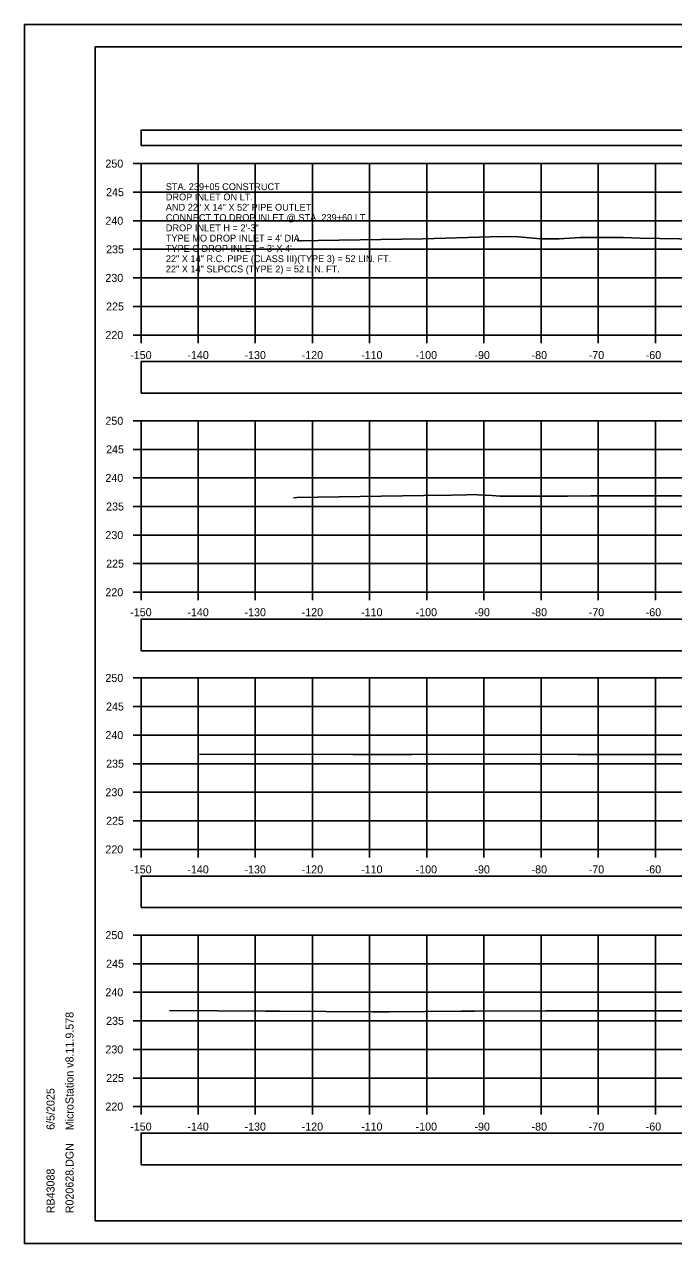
# Model space of a CAD drawing. Extents: x 1369627 to 1374022, y 380035 to 398173.
# Drawn here: x 1371928.1 to 1372041.7, y 388999 to 389212.3 of the extents above; entities that cross this region are included whole.
import ezdxf

# ---------------------------------------------------------------- set-up
doc = ezdxf.new("R2010")
doc.units = 0
for name, color, linetype in [('Default', 7, 'Continuous'), ('R_Axis', 7, 'Continuous'), ('R_Axis Annot', 7, 'Continuous'), ('R_Border', 7, 'Continuous'), ('R_Exist Surface', 7, 'Continuous'), ('R_Grid', 7, 'Continuous'), ('R_No Plot', 7, 'Continuous'), ('R_Water Annot', 7, 'Continuous')]:
    doc.layers.add(name, color=color, linetype=linetype)

msp = doc.modelspace()

# ---------------------------------------------------------------- linework, layer by layer
at = {"layer": 'Default'}
for points in [[(1371948.53, 389191.11), (1372248.53, 389191.11), (1372248.53, 389193.82), (1371948.53, 389193.82)], [(1371948.53, 389147.78), (1372248.53, 389147.78), (1372248.53, 389153.31), (1371948.53, 389153.31)], [(1371948.53, 389102.7), (1372248.53, 389102.7), (1372248.53, 389108.22), (1371948.53, 389108.22)], [(1371948.53, 389057.76), (1372248.53, 389057.76), (1372248.53, 389063.28), (1371948.53, 389063.28)], [(1371948.53, 389012.78), (1372248.53, 389012.78), (1372248.53, 389018.3), (1371948.53, 389018.3)]]:
    msp.add_lwpolyline(points, close=True, dxfattribs=at)
at = {"layer": 'R_Axis'}
for p, q in [((1371947.13, 389187.95), (1371948.53, 389187.95)), ((1371948.53, 389157.95), (1371948.53, 389187.95)), ((1371947.13, 389182.95), (1371948.53, 389182.95)), ((1371947.13, 389177.95), (1371948.53, 389177.95)), ((1371947.13, 389172.95), (1371948.53, 389172.95)), ((1371947.13, 389167.95), (1371948.53, 389167.95)), ((1371947.13, 389162.95), (1371948.53, 389162.95)), ((1371947.13, 389157.95), (1371948.53, 389157.95)), ((1371948.53, 389157.95), (1372248.53, 389157.95)), ((1371948.53, 389156.55), (1371948.53, 389157.95)), ((1371958.53, 389156.55), (1371958.53, 389157.95)), ((1371968.53, 389156.55), (1371968.53, 389157.95)), ((1371978.53, 389156.55), (1371978.53, 389157.95)), ((1371988.53, 389156.55), (1371988.53, 389157.95)), ((1371998.53, 389156.55), (1371998.53, 389157.95)), ((1372008.53, 389156.55), (1372008.53, 389157.95)), ((1372018.53, 389156.55), (1372018.53, 389157.95)), ((1372028.53, 389156.55), (1372028.53, 389157.95)), ((1372038.53, 389156.55), (1372038.53, 389157.95)), ((1371947.13, 389142.95), (1371948.53, 389142.95)), ((1371948.53, 389112.95), (1371948.53, 389142.95)), ((1371947.13, 389137.95), (1371948.53, 389137.95)), ((1371947.13, 389132.95), (1371948.53, 389132.95)), ((1371947.13, 389127.95), (1371948.53, 389127.95)), ((1371947.13, 389122.95), (1371948.53, 389122.95)), ((1371947.13, 389117.95), (1371948.53, 389117.95)), ((1371947.13, 389112.95), (1371948.53, 389112.95)), ((1371948.53, 389112.95), (1372248.53, 389112.95)), ((1371948.53, 389111.55), (1371948.53, 389112.95)), ((1371958.53, 389111.55), (1371958.53, 389112.95)), ((1371968.53, 389111.55), (1371968.53, 389112.95)), ((1371978.53, 389111.55), (1371978.53, 389112.95)), ((1371988.53, 389111.55), (1371988.53, 389112.95)), ((1371998.53, 389111.55), (1371998.53, 389112.95)), ((1372008.53, 389111.55), (1372008.53, 389112.95)), ((1372018.53, 389111.55), (1372018.53, 389112.95)), ((1372028.53, 389111.55), (1372028.53, 389112.95)), ((1372038.53, 389111.55), (1372038.53, 389112.95)), ((1371947.13, 389097.95), (1371948.53, 389097.95)), ((1371948.53, 389067.95), (1371948.53, 389097.95)), ((1371947.13, 389092.95), (1371948.53, 389092.95)), ((1371947.13, 389087.95), (1371948.53, 389087.95)), ((1371947.13, 389082.95), (1371948.53, 389082.95)), ((1371947.13, 389077.95), (1371948.53, 389077.95)), ((1371947.13, 389072.95), (1371948.53, 389072.95)), ((1371947.13, 389067.95), (1371948.53, 389067.95)), ((1371948.53, 389067.95), (1372248.53, 389067.95)), ((1371948.53, 389066.55), (1371948.53, 389067.95)), ((1371958.53, 389066.55), (1371958.53, 389067.95)), ((1371968.53, 389066.55), (1371968.53, 389067.95)), ((1371978.53, 389066.55), (1371978.53, 389067.95)), ((1371988.53, 389066.55), (1371988.53, 389067.95)), ((1371998.53, 389066.55), (1371998.53, 389067.95)), ((1372008.53, 389066.55), (1372008.53, 389067.95)), ((1372018.53, 389066.55), (1372018.53, 389067.95)), ((1372028.53, 389066.55), (1372028.53, 389067.95)), ((1372038.53, 389066.55), (1372038.53, 389067.95)), ((1371947.13, 389052.95), (1371948.53, 389052.95)), ((1371948.53, 389022.95), (1371948.53, 389052.95)), ((1371947.13, 389047.95), (1371948.53, 389047.95)), ((1371947.13, 389042.95), (1371948.53, 389042.95)), ((1371947.13, 389037.95), (1371948.53, 389037.95)), ((1371947.13, 389032.95), (1371948.53, 389032.95)), ((1371947.13, 389027.95), (1371948.53, 389027.95)), ((1371947.13, 389022.95), (1371948.53, 389022.95)), ((1371948.53, 389022.95), (1372248.53, 389022.95)), ((1371948.53, 389021.55), (1371948.53, 389022.95)), ((1371958.53, 389021.55), (1371958.53, 389022.95)), ((1371968.53, 389021.55), (1371968.53, 389022.95)), ((1371978.53, 389021.55), (1371978.53, 389022.95)), ((1371988.53, 389021.55), (1371988.53, 389022.95)), ((1371998.53, 389021.55), (1371998.53, 389022.95)), ((1372008.53, 389021.55), (1372008.53, 389022.95)), ((1372018.53, 389021.55), (1372018.53, 389022.95)), ((1372028.53, 389021.55), (1372028.53, 389022.95)), ((1372038.53, 389021.55), (1372038.53, 389022.95))]:
    msp.add_line(p, q, dxfattribs=at)
at = {"layer": 'R_Border'}
for p, q in [((1371940.53, 389208.41), (1372256.71, 389208.41)), ((1371940.53, 389002.95), (1371940.53, 389208.41)), ((1371940.53, 389002.95), (1371940.53, 389002.95)), ((1372256.71, 389002.95), (1371940.53, 389002.95))]:
    msp.add_line(p, q, dxfattribs=at)
at = {"layer": 'R_Exist Surface'}
for points in [[(1371975.86, 389174.43), (1371975.86, 389174.43), (1371997.83, 389174.8), (1372009.66, 389175.12), (1372012.83, 389175.18), (1372014.59, 389175.11), (1372018.46, 389174.78), (1372019.94, 389174.77), (1372021.7, 389174.78), (1372025.43, 389175), (1372032.87, 389175.02), (1372035.83, 389174.93), (1372046.26, 389174.75)], [(1371975.24, 389129.45), (1371975.8, 389129.51), (1371997.97, 389129.87), (1372002.88, 389129.95), (1372005.52, 389130.02), (1372006.23, 389130.04), (1372009.95, 389129.9), (1372011.36, 389129.77), (1372019.87, 389129.73), (1372023.18, 389129.76), (1372027.23, 389129.81), (1372039.06, 389129.81), (1372039.98, 389129.81), (1372052.26, 389129.81)], [(1371958.78, 389084.62), (1371967.66, 389084.56), (1371977.37, 389084.59), (1371985.64, 389084.54), (1371995.86, 389084.57), (1372001.94, 389084.61), (1372010.43, 389084.57), (1372016.31, 389084.61), (1372024.97, 389084.57), (1372030.44, 389084.58), (1372043.89, 389084.58)], [(1371953.5, 389039.74), (1371970.29, 389039.63), (1371972.76, 389039.64), (1371989.05, 389039.54), (1371991.95, 389039.55), (1372004.5, 389039.63), (1372006.86, 389039.62), (1372019.4, 389039.7), (1372021.78, 389039.69), (1372033.84, 389039.71), (1372037.46, 389039.71), (1372049.48, 389039.73)]]:
    msp.add_lwpolyline(points, dxfattribs=at)
at = {"layer": 'R_Grid'}
for p, q in [((1371948.53, 389187.95), (1372248.53, 389187.95)), ((1371948.53, 389157.95), (1371948.53, 389187.95)), ((1371958.53, 389157.95), (1371958.53, 389187.95)), ((1371968.53, 389157.95), (1371968.53, 389187.95)), ((1371978.53, 389157.95), (1371978.53, 389187.95)), ((1371988.53, 389157.95), (1371988.53, 389187.95)), ((1371998.53, 389157.95), (1371998.53, 389187.95)), ((1372008.53, 389157.95), (1372008.53, 389187.95)), ((1372018.53, 389157.95), (1372018.53, 389187.95)), ((1372028.53, 389157.95), (1372028.53, 389187.95)), ((1372038.53, 389157.95), (1372038.53, 389187.95)), ((1371948.53, 389182.95), (1372248.53, 389182.95)), ((1371948.53, 389177.95), (1372248.53, 389177.95)), ((1371948.53, 389172.95), (1372248.53, 389172.95)), ((1371948.53, 389167.95), (1372248.53, 389167.95)), ((1371948.53, 389162.95), (1372248.53, 389162.95)), ((1371948.53, 389157.95), (1372248.53, 389157.95)), ((1371948.53, 389142.95), (1372248.53, 389142.95)), ((1371948.53, 389112.95), (1371948.53, 389142.95)), ((1371958.53, 389112.95), (1371958.53, 389142.95)), ((1371968.53, 389112.95), (1371968.53, 389142.95)), ((1371978.53, 389112.95), (1371978.53, 389142.95)), ((1371988.53, 389112.95), (1371988.53, 389142.95)), ((1371998.53, 389112.95), (1371998.53, 389142.95)), ((1372008.53, 389112.95), (1372008.53, 389142.95)), ((1372018.53, 389112.95), (1372018.53, 389142.95)), ((1372028.53, 389112.95), (1372028.53, 389142.95)), ((1372038.53, 389112.95), (1372038.53, 389142.95)), ((1371948.53, 389137.95), (1372248.53, 389137.95)), ((1371948.53, 389132.95), (1372248.53, 389132.95)), ((1371948.53, 389127.95), (1372248.53, 389127.95)), ((1371948.53, 389122.95), (1372248.53, 389122.95)), ((1371948.53, 389117.95), (1372248.53, 389117.95)), ((1371948.53, 389112.95), (1372248.53, 389112.95)), ((1371948.53, 389097.95), (1372248.53, 389097.95)), ((1371948.53, 389067.95), (1371948.53, 389097.95)), ((1371958.53, 389067.95), (1371958.53, 389097.95)), ((1371968.53, 389067.95), (1371968.53, 389097.95)), ((1371978.53, 389067.95), (1371978.53, 389097.95)), ((1371988.53, 389067.95), (1371988.53, 389097.95)), ((1371998.53, 389067.95), (1371998.53, 389097.95)), ((1372008.53, 389067.95), (1372008.53, 389097.95)), ((1372018.53, 389067.95), (1372018.53, 389097.95)), ((1372028.53, 389067.95), (1372028.53, 389097.95)), ((1372038.53, 389067.95), (1372038.53, 389097.95)), ((1371948.53, 389092.95), (1372248.53, 389092.95)), ((1371948.53, 389087.95), (1372248.53, 389087.95)), ((1371948.53, 389082.95), (1372248.53, 389082.95)), ((1371948.53, 389077.95), (1372248.53, 389077.95)), ((1371948.53, 389072.95), (1372248.53, 389072.95)), ((1371948.53, 389067.95), (1372248.53, 389067.95)), ((1371948.53, 389052.95), (1372248.53, 389052.95)), ((1371948.53, 389022.95), (1371948.53, 389052.95)), ((1371958.53, 389022.95), (1371958.53, 389052.95)), ((1371968.53, 389022.95), (1371968.53, 389052.95)), ((1371978.53, 389022.95), (1371978.53, 389052.95)), ((1371988.53, 389022.95), (1371988.53, 389052.95)), ((1371998.53, 389022.95), (1371998.53, 389052.95)), ((1372008.53, 389022.95), (1372008.53, 389052.95)), ((1372018.53, 389022.95), (1372018.53, 389052.95)), ((1372028.53, 389022.95), (1372028.53, 389052.95)), ((1372038.53, 389022.95), (1372038.53, 389052.95)), ((1371948.53, 389047.95), (1372248.53, 389047.95)), ((1371948.53, 389042.95), (1372248.53, 389042.95)), ((1371948.53, 389037.95), (1372248.53, 389037.95)), ((1371948.53, 389032.95), (1372248.53, 389032.95)), ((1371948.53, 389027.95), (1372248.53, 389027.95)), ((1371948.53, 389022.95), (1372248.53, 389022.95))]:
    msp.add_line(p, q, dxfattribs=at)
at = {"layer": 'R_No Plot'}
for p, q in [((1371928.13, 389212.31), (1372261.46, 389212.31)), ((1371928.13, 388998.98), (1372261.46, 388998.98))]:
    msp.add_line(p, q, dxfattribs=at)
for points in [[(1371928.12, 389212.31), (1372261.46, 389212.31), (1372261.46, 388998.97), (1371928.12, 388998.97)], [(1372174.45, 389208.41), (1372194.07, 389208.41), (1372194.07, 389198.53), (1372210.18, 389198.53), (1372233.38, 389198.53), (1372233.38, 389165.86), (1372256.59, 389165.86), (1372256.71, 389002.95), (1371940.53, 389002.95), (1371940.53, 389208.41)]]:
    msp.add_lwpolyline(points, close=True, dxfattribs=at)

# ---------------------------------------------------------------- texts
at = {"layer": 'R_Axis Annot'}
for s, p in [('250', (1371942.3, 389187.25)), ('245', (1371942.42, 389182.25)), ('240', (1371942.3, 389177.25)), ('235', (1371942.42, 389172.25)), ('230', (1371942.3, 389167.25)), ('225', (1371942.42, 389162.25)), ('220', (1371942.3, 389157.25)), ('-150', (1371946.64, 389153.75)), ('-140', (1371956.64, 389153.75)), ('-130', (1371966.64, 389153.75)), ('-120', (1371976.64, 389153.75)), ('-110', (1371987.04, 389153.75)), ('-100', (1371996.58, 389153.75)), ('-90', (1372006.87, 389153.75)), ('-80', (1372016.87, 389153.75)), ('-70', (1372026.87, 389153.75)), ('-60', (1372036.84, 389153.75)), ('250', (1371942.3, 389142.25)), ('245', (1371942.42, 389137.25)), ('240', (1371942.3, 389132.25)), ('235', (1371942.42, 389127.25)), ('230', (1371942.3, 389122.25)), ('225', (1371942.42, 389117.25)), ('220', (1371942.3, 389112.25)), ('-150', (1371946.64, 389108.75)), ('-140', (1371956.64, 389108.75)), ('-130', (1371966.64, 389108.75)), ('-120', (1371976.64, 389108.75)), ('-110', (1371987.04, 389108.75)), ('-100', (1371996.58, 389108.75)), ('-90', (1372006.87, 389108.75)), ('-80', (1372016.87, 389108.75)), ('-70', (1372026.87, 389108.75)), ('-60', (1372036.84, 389108.75)), ('250', (1371942.3, 389097.25)), ('245', (1371942.42, 389092.25)), ('240', (1371942.3, 389087.25)), ('235', (1371942.42, 389082.25)), ('230', (1371942.3, 389077.25)), ('225', (1371942.42, 389072.25)), ('220', (1371942.3, 389067.25)), ('-150', (1371946.64, 389063.75)), ('-140', (1371956.64, 389063.75)), ('-130', (1371966.64, 389063.75)), ('-120', (1371976.64, 389063.75)), ('-110', (1371987.04, 389063.75)), ('-100', (1371996.58, 389063.75)), ('-90', (1372006.87, 389063.75)), ('-80', (1372016.87, 389063.75)), ('-70', (1372026.87, 389063.75)), ('-60', (1372036.84, 389063.75)), ('250', (1371942.3, 389052.25)), ('245', (1371942.42, 389047.25)), ('240', (1371942.3, 389042.25)), ('235', (1371942.42, 389037.25)), ('230', (1371942.3, 389032.25)), ('225', (1371942.42, 389027.25)), ('220', (1371942.3, 389022.25)), ('-150', (1371946.64, 389018.75)), ('-140', (1371956.64, 389018.75)), ('-130', (1371966.64, 389018.75)), ('-120', (1371976.64, 389018.75)), ('-110', (1371987.04, 389018.75)), ('-100', (1371996.58, 389018.75)), ('-90', (1372006.87, 389018.75)), ('-80', (1372016.87, 389018.75)), ('-70', (1372026.87, 389018.75)), ('-60', (1372036.84, 389018.75))]:
    msp.add_text(s, height=1.4, dxfattribs=at).set_placement(p)
at = {"layer": 'R_Border'}
for s, p in [('MicroStation v8.11.9.578', (1371936.72, 389018.81)), ('6/5/2025', (1371933.4, 389018.88)), ('R020628.DGN', (1371936.72, 389004.28)), ('RB43088', (1371933.4, 389004.28))]:
    msp.add_text(s, height=1.4, rotation=90, dxfattribs=at).set_placement(p)
at = {"layer": 'R_Water Annot'}
for s, p in [('STA. 239+05 CONSTRUCT', (1371952.87, 389183.31)), ('DROP INLET ON LT.', (1371952.87, 389181.51)), ('AND 22" X 14" X 52\' PIPE OUTLET', (1371952.87, 389179.71)), ('CONNECT TO DROP INLET @ STA. 239+60 LT.', (1371952.87, 389177.91)), ('DROP INLET H = 2\'-3"', (1371952.87, 389176.11)), ("TYPE MO DROP INLET = 4' DIA.", (1371952.87, 389174.31)), ("TYPE C DROP INLET = 3' X 4'", (1371952.87, 389172.51)), ('22" X 14" R.C. PIPE (CLASS III)(TYPE 3) = 52 LIN. FT.', (1371952.87, 389170.71)), ('22" X 14" SLPCCS (TYPE 2) = 52 LIN. FT.', (1371952.87, 389168.91))]:
    msp.add_text(s, height=1.2, dxfattribs=at).set_placement(p)

doc.saveas('drawing.dxf')
